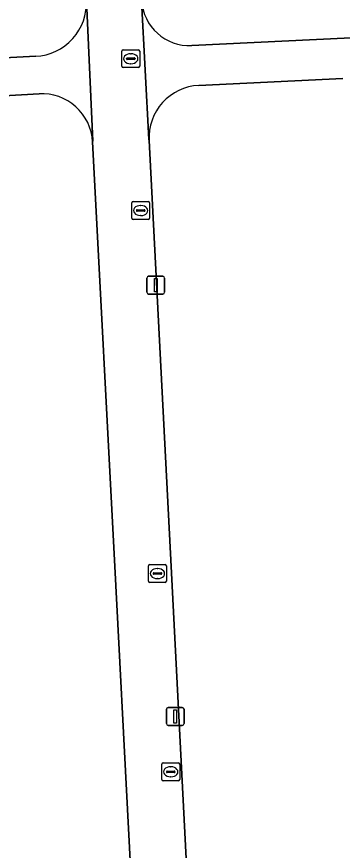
# Model space of a CAD drawing. Extents: x 161084 to 161928, y 385354 to 386522.
# Drawn here: x 161423.93 to 161442.17, y 385484.1 to 385530.8 of the extents above; entities that cross this region are included whole.
import ezdxf

# ---------------------------------------------------------------- set-up
doc = ezdxf.new("R2010")
doc.units = 0
for name, color, linetype in [('IMGEO_Erf', 7, 'Continuous'), ('IMGEO_Groenvoorziening', 7, 'Continuous'), ('IMGEO_Kolk', 7, 'Continuous'), ('IMGEO_Lichtmast', 7, 'Continuous'), ('IMGEO_Rioolput', 7, 'Continuous'), ('IMGEO_Voetpad_open', 7, 'Continuous')]:
    doc.layers.add(name, color=color, linetype=linetype)

msp = doc.modelspace()

# ---------------------------------------------------------------- linework, layer by layer
at = {"layer": 'IMGEO_Erf'}
for points in [[(161442.21, 385527.341), (161434.131, 385526.944)], [(161425.182, 385526.476), (161421.216, 385526.254), (161421.535, 385520.062), (161421.846, 385514.041), (161422.156, 385508.02), (161422.467, 385501.999), (161422.57, 385500), (161422.777, 385495.978), (161423.088, 385489.958), (161423.399, 385483.937), (161423.709, 385477.916), (161424.02, 385471.895), (161424.33, 385465.874), (161424.65, 385459.679), (161419.05, 385459.388), (161419.359, 385453.441), (161419.358, 385452.841), (161429.459, 385453.441)], [(161431.723, 385455.97), (161429.425, 385500), (161428.183, 385523.793)], [(161431.344, 385523.866), (161432.575, 385500), (161434.846, 385455.984)]]:
    msp.add_lwpolyline(points, dxfattribs=at)
for centre, radius, start, end in [((161434.273, 385524.014), 2.933, 92.7796, 182.9014), ((161425.344, 385523.637), 2.843, 3.14, 93.2643)]:
    msp.add_arc(centre, radius, start, end, dxfattribs=at)
at = {"layer": 'IMGEO_Groenvoorziening'}
for points in [[(161433.744, 385529.18), (161447.719, 385529.856), (161447.075, 385544.654), (161442.811, 385544.46), (161442.701, 385546.866), (161442.214, 385555.799), (161441.818, 385563.549), (161441.569, 385568.411), (161433.457, 385568.003), (161431.179, 385567.888)], [(161423.5, 385567.403), (161417.869, 385567.12), (161418.115, 385562.333), (161418.509, 385554.67), (161418.697, 385551.01), (161419.118, 385544.317), (161419.162, 385543.217), (161419.276, 385541.405), (161417.489, 385541.292), (161417.374, 385543.105), (161414.936, 385543.029), (161415.708, 385528.098), (161424.995, 385528.578)]]:
    msp.add_lwpolyline(points, dxfattribs=at)
for centre, radius, start, end in [((161424.839, 385531.576), 3.002, 272.9736, 2.9837), ((161433.615, 385531.866), 2.689, 183.2168, 272.7548)]:
    msp.add_arc(centre, radius, start, end, dxfattribs=at)
at = {"layer": 'IMGEO_Kolk'}
for p, q in [((161430.378, 385519.513), (161430.378, 385520.365)), ((161430.453, 385520.439), (161431.305, 385520.439)), ((161430.866, 385520.219), (161430.891, 385520.219)), ((161431.379, 385520.365), (161431.379, 385519.513)), ((161430.637, 385519.933), (161430.637, 385519.945)), ((161431.075, 385519.896), (161430.677, 385519.896)), ((161430.68, 385519.982), (161431.078, 385519.982)), ((161430.889, 385519.659), (161430.864, 385519.659)), ((161431.121, 385519.945), (161431.121, 385519.933)), ((161431.305, 385519.439), (161430.453, 385519.439)), ((161431.315, 385499.178), (161431.315, 385500.03)), ((161431.39, 385500.104), (161432.242, 385500.104)), ((161432.316, 385500.03), (161432.316, 385499.178)), ((161431.574, 385499.598), (161431.574, 385499.61)), ((161432.012, 385499.561), (161431.614, 385499.561)), ((161431.617, 385499.647), (161432.015, 385499.647)), ((161431.803, 385499.884), (161431.828, 385499.884)), ((161432.058, 385499.61), (161432.058, 385499.598)), ((161432.242, 385499.104), (161431.39, 385499.104)), ((161431.826, 385499.324), (161431.801, 385499.324))]:
    msp.add_line(p, q, dxfattribs=at)
for points in [[(161430.378, 385519.513), (161430.378, 385520.365)], [(161430.453, 385520.439), (161431.305, 385520.439)], [(161431.379, 385520.365), (161431.379, 385519.513)], [(161431.305, 385519.439), (161430.453, 385519.439)], [(161431.315, 385499.178), (161431.315, 385500.03)], [(161431.39, 385500.104), (161432.242, 385500.104)], [(161432.316, 385500.03), (161432.316, 385499.178)], [(161432.242, 385499.104), (161431.39, 385499.104)]]:
    msp.add_lwpolyline(points, dxfattribs=at)
for centre, radius, start, end in [((161430.455, 385520.363), 0.0765, 91.552, 178.448), ((161430.455, 385520.363), 0.0765, 91.552, 178.448), ((161431.303, 385520.363), 0.0765, 1.552, 88.448), ((161431.303, 385520.363), 0.0765, 1.552, 88.448), ((161430.677, 385519.942), 0.0403, 85.8775, 175.7526), ((161430.674, 385519.932), 0.0366, 178.938, 274.7102), ((161431.078, 385519.939), 0.043, 264.8664, 352.4533), ((161431.082, 385519.944), 0.0386, 1.7309, 96.639), ((161430.455, 385519.515), 0.0765, 181.552, 268.448), ((161430.455, 385519.515), 0.0765, 181.552, 268.448), ((161431.303, 385519.515), 0.0765, 271.552, 358.448), ((161431.303, 385519.515), 0.0765, 271.552, 358.448), ((161431.392, 385500.028), 0.0765, 91.552, 178.448), ((161431.392, 385500.028), 0.0765, 91.552, 178.448), ((161432.24, 385500.028), 0.0765, 1.552, 88.448), ((161432.24, 385500.028), 0.0765, 1.552, 88.448), ((161431.614, 385499.607), 0.0403, 85.8775, 175.7526), ((161431.611, 385499.597), 0.0366, 178.938, 274.7102), ((161432.015, 385499.604), 0.043, 264.8664, 352.4533), ((161432.019, 385499.609), 0.0386, 1.7309, 96.639), ((161431.392, 385499.18), 0.0765, 181.552, 268.448), ((161431.392, 385499.18), 0.0765, 181.552, 268.448), ((161432.24, 385499.18), 0.0765, 271.552, 358.448), ((161432.24, 385499.18), 0.0765, 271.552, 358.448)]:
    msp.add_arc(centre, radius, start, end, dxfattribs=at)
for centre, major_axis, ratio, start_param, end_param in [((161430.865, 385519.939), (-0.387, 0.002), 0.722429, 4.712389, 7.853982), ((161430.89, 385519.939), (-0.39, 0.002), 0.717154, 1.570796, 4.712389), ((161431.802, 385499.604), (-0.387, 0.002), 0.722429, 4.712389, 7.853982), ((161431.827, 385499.604), (-0.39, 0.002), 0.717154, 1.570796, 4.712389)]:
    msp.add_ellipse(centre, major_axis=major_axis, ratio=ratio, start_param=start_param, end_param=end_param, dxfattribs=at)
at = {"layer": 'IMGEO_Lichtmast'}
for p, q in [((161431.222, 385515.358), (161431.222, 385516.158)), ((161431.222, 385516.158), (161431.222, 385515.358)), ((161431.322, 385516.258), (161432.112, 385516.258)), ((161432.112, 385516.258), (161431.322, 385516.258)), ((161432.212, 385516.158), (161432.212, 385515.358)), ((161432.212, 385515.358), (161432.212, 385516.158)), ((161432.112, 385515.258), (161431.322, 385515.258)), ((161431.322, 385515.258), (161432.112, 385515.258)), ((161432.314, 385491.2), (161432.314, 385492)), ((161432.314, 385492), (161432.314, 385491.2)), ((161432.414, 385492.1), (161433.204, 385492.1)), ((161433.204, 385492.1), (161432.414, 385492.1)), ((161433.304, 385492), (161433.304, 385491.2)), ((161433.304, 385491.2), (161433.304, 385492)), ((161433.204, 385491.1), (161432.414, 385491.1)), ((161432.414, 385491.1), (161433.204, 385491.1))]:
    msp.add_line(p, q, dxfattribs=at)
for points in [[(161431.642, 385516.133), (161431.792, 385516.133), (161431.792, 385515.383), (161431.642, 385515.383), (161431.642, 385516.133)], [(161432.734, 385491.975), (161432.884, 385491.975), (161432.884, 385491.225), (161432.734, 385491.225), (161432.734, 385491.975)]]:
    msp.add_lwpolyline(points, dxfattribs=at)
for centre, start, end in [((161431.322, 385516.158), 90, 180), ((161431.322, 385516.158), 90, 180), ((161432.112, 385516.158), 0, 90), ((161432.112, 385516.158), 360, 90), ((161431.322, 385515.358), 180, 270), ((161431.322, 385515.358), 180, 270), ((161432.112, 385515.358), 270, 0), ((161432.112, 385515.358), 270, 0), ((161432.414, 385492), 90, 180), ((161432.414, 385492), 90, 180), ((161433.204, 385492), 0, 90), ((161433.204, 385492), 360, 90), ((161432.414, 385491.2), 180, 270), ((161432.414, 385491.2), 180, 270), ((161433.204, 385491.2), 270, 0), ((161433.204, 385491.2), 270, 0)]:
    msp.add_arc(centre, 0.1, start, end, dxfattribs=at)
at = {"layer": 'IMGEO_Rioolput'}
for p, q in [((161429.896, 385528.942), (161430.748, 385528.942)), ((161429.821, 385528.016), (161429.821, 385528.868)), ((161430.08, 385528.436), (161430.08, 385528.448)), ((161430.123, 385528.485), (161430.521, 385528.485)), ((161430.309, 385528.722), (161430.334, 385528.722)), ((161430.564, 385528.448), (161430.564, 385528.436)), ((161430.822, 385528.868), (161430.822, 385528.016)), ((161430.518, 385528.399), (161430.12, 385528.399)), ((161430.332, 385528.162), (161430.307, 385528.162)), ((161430.748, 385527.942), (161429.896, 385527.942)), ((161432.06, 385488.071), (161432.06, 385488.923)), ((161432.135, 385488.997), (161432.987, 385488.997)), ((161432.548, 385488.777), (161432.573, 385488.777)), ((161433.061, 385488.923), (161433.061, 385488.071)), ((161432.319, 385488.491), (161432.319, 385488.503)), ((161432.757, 385488.454), (161432.359, 385488.454)), ((161432.362, 385488.54), (161432.76, 385488.54)), ((161432.803, 385488.503), (161432.803, 385488.491)), ((161432.987, 385487.997), (161432.135, 385487.997)), ((161432.571, 385488.217), (161432.546, 385488.217))]:
    msp.add_line(p, q, dxfattribs=at)
for points in [[(161429.896, 385528.942), (161430.748, 385528.942)], [(161429.821, 385528.016), (161429.821, 385528.868)], [(161430.822, 385528.868), (161430.822, 385528.016)], [(161430.748, 385527.942), (161429.896, 385527.942)], [(161432.06, 385488.071), (161432.06, 385488.923)], [(161432.135, 385488.997), (161432.987, 385488.997)], [(161433.061, 385488.923), (161433.061, 385488.071)], [(161432.987, 385487.997), (161432.135, 385487.997)]]:
    msp.add_lwpolyline(points, dxfattribs=at)
for centre, radius, start, end in [((161429.898, 385528.866), 0.0765, 91.552, 178.448), ((161429.898, 385528.866), 0.0765, 91.552, 178.448), ((161430.746, 385528.866), 0.0765, 1.552, 88.448), ((161430.746, 385528.866), 0.0765, 1.552, 88.448), ((161430.12, 385528.445), 0.0403, 85.8775, 175.7526), ((161430.117, 385528.435), 0.0366, 178.938, 274.7102), ((161430.521, 385528.442), 0.043, 264.8664, 352.4533), ((161430.525, 385528.447), 0.0386, 1.7309, 96.639), ((161429.898, 385528.018), 0.0765, 181.552, 268.448), ((161429.898, 385528.018), 0.0765, 181.552, 268.448), ((161430.746, 385528.018), 0.0765, 271.552, 358.448), ((161430.746, 385528.018), 0.0765, 271.552, 358.448), ((161432.137, 385488.921), 0.0765, 91.552, 178.448), ((161432.137, 385488.921), 0.0765, 91.552, 178.448), ((161432.985, 385488.921), 0.0765, 1.552, 88.448), ((161432.985, 385488.921), 0.0765, 1.552, 88.448), ((161432.359, 385488.5), 0.0403, 85.8775, 175.7526), ((161432.356, 385488.49), 0.0366, 178.938, 274.7102), ((161432.76, 385488.497), 0.043, 264.8664, 352.4533), ((161432.764, 385488.502), 0.0386, 1.7309, 96.639), ((161432.137, 385488.073), 0.0765, 181.552, 268.448), ((161432.137, 385488.073), 0.0765, 181.552, 268.448), ((161432.985, 385488.073), 0.0765, 271.552, 358.448), ((161432.985, 385488.073), 0.0765, 271.552, 358.448)]:
    msp.add_arc(centre, radius, start, end, dxfattribs=at)
for centre, major_axis, ratio, start_param, end_param in [((161430.308, 385528.442), (-0.387, 0.002), 0.722429, 4.712389, 7.853982), ((161430.333, 385528.442), (-0.39, 0.002), 0.717154, 1.570796, 4.712389), ((161432.547, 385488.497), (-0.387, 0.002), 0.722429, 4.712389, 7.853982), ((161432.572, 385488.497), (-0.39, 0.002), 0.717154, 1.570796, 4.712389)]:
    msp.add_ellipse(centre, major_axis=major_axis, ratio=ratio, start_param=start_param, end_param=end_param, dxfattribs=at)
at = {"layer": 'IMGEO_Voetpad_open'}
for points in [[(161431.344, 385523.866), (161431.337, 385523.914), (161430.929, 385531.68), (161430.93, 385531.715), (161429.114, 385565.543)], [(161426.161, 385564.988), (161427.837, 385531.732), (161427.843, 385531.686), (161428.188, 385523.829), (161428.183, 385523.793), (161429.425, 385500), (161431.723, 385455.97)], [(161450.136, 385544.857), (161454.165, 385545.054), (161463.088, 385545.491), (161463.024, 385546.509), (161459.231, 385546.367), (161455.001, 385546.157), (161450.771, 385545.947), (161447.025, 385545.747), (161447.075, 385544.654), (161447.719, 385529.856), (161433.744, 385529.18)], [(161424.995, 385528.578), (161415.708, 385528.098), (161414.936, 385543.029), (161417.374, 385543.105), (161419.162, 385543.217), (161419.118, 385544.317), (161417.121, 385544.182), (161412.904, 385544.022), (161408.688, 385543.863), (161405.079, 385543.654), (161400.886, 385543.429), (161396.693, 385543.204), (161396.75, 385542.155), (161407.857, 385542.687), (161410.646, 385542.824), (161411.888, 385542.818)], [(161428.183, 385523.793), (161428.188, 385523.829), (161427.843, 385531.686), (161427.837, 385531.732)], [(161430.93, 385531.715), (161430.929, 385531.68), (161431.337, 385523.914), (161431.344, 385523.866)], [(161434.131, 385526.944), (161442.21, 385527.341)], [(161406.529, 385481.207), (161406.331, 385484.996), (161406.126, 385489.082), (161405.915, 385493.3), (161405.708, 385496.967), (161405.523, 385500), (161405.455, 385501.12), (161405.206, 385505.204), (161405.014, 385508.902), (161404.818, 385513.162), (161404.626, 385517.344), (161404.459, 385520.896), (161404.259, 385525.272), (161406.663, 385525.382), (161413.546, 385525.87), (161415.853, 385525.986), (161421.216, 385526.254), (161425.182, 385526.476)], [(161434.846, 385455.984), (161432.575, 385500), (161431.344, 385523.866)]]:
    msp.add_lwpolyline(points, dxfattribs=at)
for centre, radius, start, end in [((161424.839, 385531.576), 3.002, 272.9736, 2.9837), ((161433.615, 385531.866), 2.689, 183.2168, 272.7548), ((161434.273, 385524.014), 2.933, 92.7796, 182.9014), ((161425.344, 385523.637), 2.843, 3.14, 93.2643)]:
    msp.add_arc(centre, radius, start, end, dxfattribs=at)

doc.saveas('drawing.dxf')
